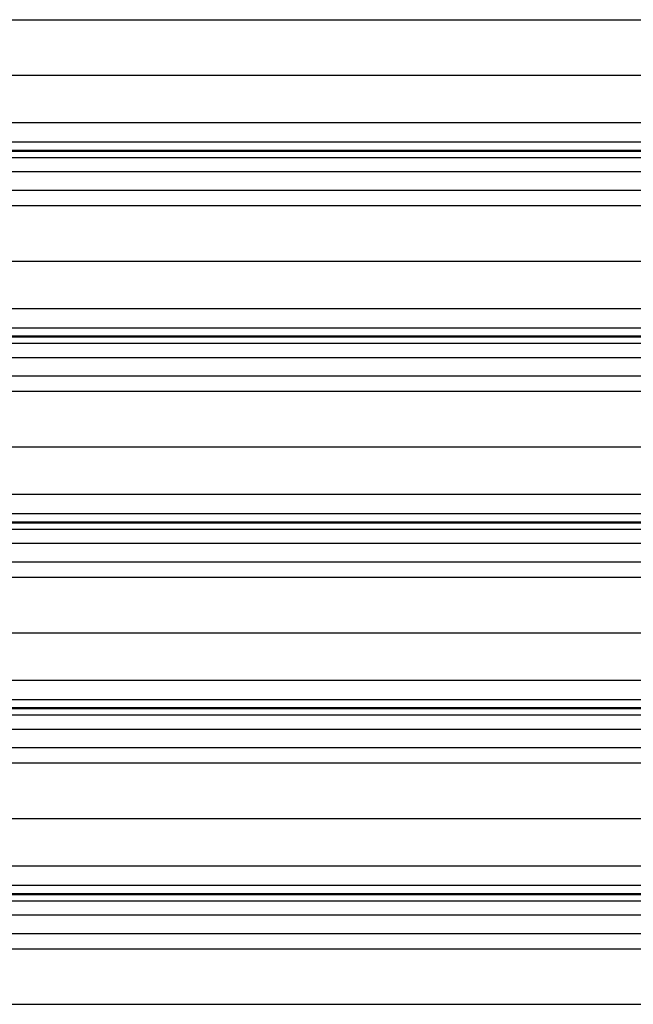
# Model space of a CAD drawing. Header units: inches. Extents: x 170 to 284, y 215 to 248.
# Tile 739 of 1056: x 230.088 to 230.767, y 221.608 to 222.696. Entities that reach past the tile are written whole.
import ezdxf

# ---------------------------------------------------------------- set-up
doc = ezdxf.new("R2010")
doc.units = ezdxf.units.IN
doc.header["$LTSCALE"] = 0.25
doc.header["$MEASUREMENT"] = 0
doc.layers.add('RH TOP OF HOOD', color=7, linetype='Continuous')

msp = doc.modelspace()

# ---------------------------------------------------------------- linework, layer by layer
at = {"layer": 'RH TOP OF HOOD'}
for p, q in [((227.24016, 222.69622), (231.11938, 222.69622)), ((227.19378, 222.63482), (231.16577, 222.63482)), ((227.16361, 222.58244), (231.19593, 222.58244)), ((227.16361, 222.56106), (231.19593, 222.56106)), ((231.19593, 222.55157), (227.16361, 222.55157)), ((227.16361, 222.55093), (231.19593, 222.55093)), ((227.16361, 222.54392), (231.19593, 222.54392)), ((227.16361, 222.52823), (231.19593, 222.52823)), ((227.16361, 222.50784), (231.19593, 222.50784)), ((227.24016, 222.49077), (231.11938, 222.49077)), ((227.19378, 222.42938), (231.16577, 222.42938)), ((227.16361, 222.37699), (231.19593, 222.37699)), ((227.16361, 222.35561), (231.19593, 222.35561)), ((231.19593, 222.34613), (227.16361, 222.34613)), ((227.16361, 222.34549), (231.19593, 222.34549)), ((227.16361, 222.33847), (231.19593, 222.33847)), ((227.16361, 222.32279), (231.19593, 222.32279)), ((227.16361, 222.3024), (231.19593, 222.3024)), ((227.24016, 222.28532), (231.11938, 222.28532)), ((227.19378, 222.22393), (231.16577, 222.22393)), ((227.16361, 222.17154), (231.19593, 222.17154)), ((227.16361, 222.15016), (231.19593, 222.15016)), ((231.19593, 222.14068), (227.16361, 222.14068)), ((227.16361, 222.14004), (231.19593, 222.14004)), ((227.16361, 222.13302), (231.19593, 222.13302)), ((227.16361, 222.11734), (231.19593, 222.11734)), ((227.16361, 222.09695), (231.19593, 222.09695)), ((227.24016, 222.07987), (231.11938, 222.07987)), ((227.19378, 222.01848), (231.16577, 222.01848)), ((227.16361, 221.9661), (231.19593, 221.9661)), ((227.16361, 221.94472), (231.19593, 221.94472)), ((231.19593, 221.93523), (227.16361, 221.93523)), ((227.16361, 221.93459), (231.19593, 221.93459)), ((227.16361, 221.92757), (231.19593, 221.92757)), ((227.16361, 221.91189), (231.19593, 221.91189)), ((227.16361, 221.8915), (231.19593, 221.8915)), ((227.24016, 221.87443), (231.11938, 221.87443)), ((227.19378, 221.81303), (231.16577, 221.81303)), ((227.16361, 221.76065), (231.19593, 221.76065)), ((227.16361, 221.73927), (231.19593, 221.73927)), ((231.19593, 221.72978), (227.16361, 221.72978)), ((227.16361, 221.72914), (231.19593, 221.72914)), ((227.16361, 221.72213), (231.19593, 221.72213)), ((227.16361, 221.70644), (231.19593, 221.70644)), ((227.16361, 221.68605), (231.19593, 221.68605)), ((227.24016, 221.66898), (231.11938, 221.66898)), ((227.19378, 221.60759), (231.16577, 221.60759))]:
    msp.add_line(p, q, dxfattribs=at)

doc.saveas('drawing.dxf')
